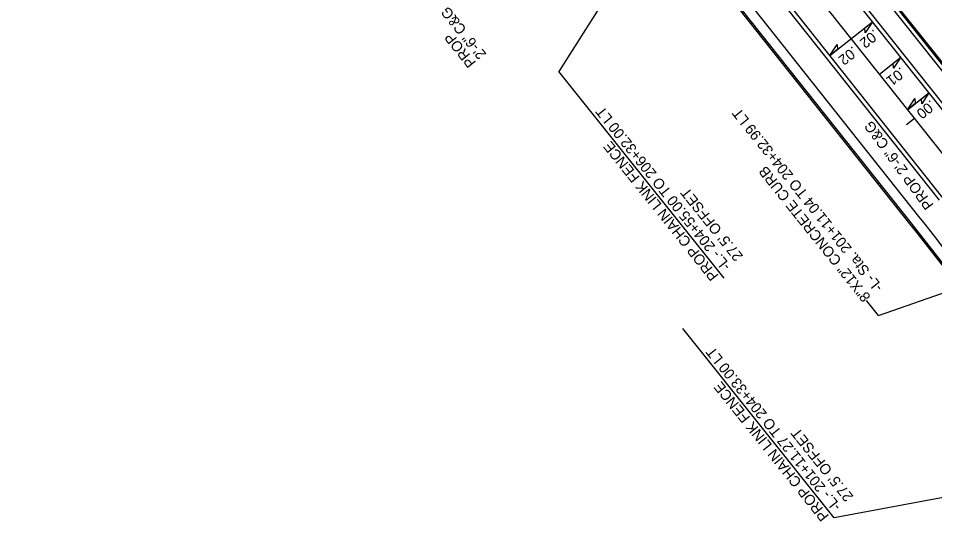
# Model space of a CAD drawing. Extents: x 472216 to 481979, y 489069 to 507339.
# Drawn here: x 473657.6 to 474095.5, y 505498 to 505738.4 of the extents above; entities that cross this region are included whole.
import ezdxf

# ---------------------------------------------------------------- set-up
doc = ezdxf.new("R2010")
doc.units = 0
for name, color, linetype in [('Prop Drainage Structure Drop Inlet Grate 2 Narrow Slots and Sag Grates 840 24 CELL', 7, 'Continuous'), ('Prop Drainage Structure Drop Inlet Grate 2 Wide Slots and Sag Grates 840 22 Label', 7, 'Continuous'), ('Prop Drainage Structure Pipe CSP 15in', 7, 'Continuous'), ('Prop Drainage Structure Pipe RCP 24in Class III Label', 7, 'Continuous'), ('Prop Erosion Rip Rap Single Stone CELL', 7, 'Continuous'), ('Prop Grid Mask', 7, 'Continuous'), ('Prop NEU Channel Block Detail CELL', 7, 'Continuous'), ('Sheet Block Revision CELL', 7, 'Continuous'), ('Sheet North Arrow Point CELL', 7, 'Continuous'), ('Sheet PE Seal Cell', 7, 'Continuous')]:
    doc.layers.add(name, color=color, linetype=linetype)

msp = doc.modelspace()

# ---------------------------------------------------------------- linework, layer by layer
at = {"layer": 'Prop Drainage Structure Drop Inlet Grate 2 Narrow Slots and Sag Grates 840 24 CELL'}
for points in [[(474065.78, 505736.82), (474062.33, 505731.52), (474062.16, 505733.94)], [(474045.42, 505720.65), (474048.88, 505725.95), (474049.04, 505723.53)], [(474079.26, 505719.85), (474075.8, 505714.55), (474075.64, 505716.97)], [(474092.73, 505702.88), (474089.28, 505697.58), (474089.11, 505700)], [(474082.55, 505694.8), (474086.01, 505700.09), (474086.18, 505697.67)]]:
    msp.add_lwpolyline(points, close=True, dxfattribs=at)
at = {"layer": 'Prop Drainage Structure Drop Inlet Grate 2 Wide Slots and Sag Grates 840 22 Label'}
for p, q in [((474045.42, 505720.65), (474065.78, 505736.82)), ((474069.08, 505711.77), (474079.26, 505719.85)), ((474082.55, 505694.8), (474092.73, 505702.88))]:
    msp.add_line(p, q, dxfattribs=at)
at = {"layer": 'Prop Drainage Structure Pipe RCP 24in Class III Label'}
for p, q in [((474099.32, 505652.77), (473992.39, 505787.44)), ((474083.66, 505640.33), (473976.73, 505775)), ((474130.65, 505677.64), (474058.03, 505769.1)), ((474119.68, 505668.94), (474046.96, 505760.53))]:
    msp.add_line(p, q, dxfattribs=at)
msp.add_arc((472613.66, 504473.19), 1877, 33.91923, 38.44881, dxfattribs=at)
at = {"layer": 'Prop Erosion Rip Rap Single Stone CELL'}
for p, q in [((474087.96, 505643.75), (473981.65, 505777.65)), ((474128.69, 505676.09), (474056, 505767.65))]:
    msp.add_line(p, q, dxfattribs=at)
msp.add_arc((472613.66, 504473.19), 1882.5, 33.92622, 38.44881, dxfattribs=at)
at = {"layer": 'Prop Grid Mask'}
for p, q in [((474097.75, 505651.53), (473990.83, 505786.2)), ((474121.25, 505670.18), (474048.54, 505761.76))]:
    msp.add_line(p, q, dxfattribs=at)
at = {"layer": 'Prop NEU Channel Block Detail CELL'}
for p, q in [((474084.18, 505640.75), (473977.88, 505774.64)), ((474130.12, 505677.23), (474057.5, 505768.7))]:
    msp.add_line(p, q, dxfattribs=at)
msp.add_arc((472613.66, 504473.19), 1877.67, 33.91925, 38.44881, dxfattribs=at)
at = {"layer": 'Sheet Block Revision CELL'}
for p, q in [((473967.97, 505794.88), (473915.82, 505713.06)), ((473994.82, 505614.36), (473915.82, 505713.06)), ((474068.65, 505596.48), (474107.85, 505610.3)), ((474068.65, 505596.48), (474062.89, 505603.68)), ((474047.42, 505499.93), (473975.07, 505590.34)), ((474175.68, 505523.86), (474047.42, 505499.93))]:
    msp.add_line(p, q, dxfattribs=at)
at = {"layer": 'Sheet North Arrow Point CELL'}
msp.add_line((474109.5, 505660.85), (473657.57, 506230.05), dxfattribs=at)
at = {"layer": 'Sheet PE Seal Cell'}
msp.add_line((474085.89, 505690.59), (474081.98, 505687.48), dxfattribs=at)

# ---------------------------------------------------------------- texts
at = {"layer": 'Prop Drainage Structure Drop Inlet Grate 2 Narrow Slots and Sag Grates 840 24 CELL'}
for s, p in [('.02', (474066.49, 505733.42)), ('.02', (474056.33, 505725.33)), ('.01', (474079.19, 505715.4)), ('.00', (474093.58, 505699.66))]:
    msp.add_text(s, height=5, rotation=218.4488, dxfattribs=at).set_placement(p)
at = {"layer": 'Prop Drainage Structure Pipe CSP 15in'}
for s, rotation, p in [('2\'-6" C&G', 128.6712, (473881.49, 505721.32)), ('PROP ', 128.6712, (473876.54, 505717.36)), ('-L.- 204+55.00 TO 206+32.00 LT', 128.6712, (473998.3, 505620.24)), ('-L- Sta. 201+11.04 TO 204+32.99 LT', 128.6712, (474071.01, 505610.17)), ('PROP 2\'-6" C&G', 126.3, (474095.23, 505649.32)), ('PROP CHAIN LINK FENCE', 128.6712, (473992.44, 505615.55)), ('8"X12" CONCRETE CURB', 128.6712, (474065.15, 505605.48)), ("27.5' OFFSET", 128.6712, (474004.15, 505624.92)), ('-L.- 201+11.27 TO 204+33.00 LT', 128.6712, (474051.03, 505505.43)), ('PROP CHAIN LINK FENCE', 128.6712, (474045.18, 505500.74)), ("27.5' OFFSET", 128.6712, (474056.89, 505510.11))]:
    msp.add_text(s, height=5, rotation=rotation, dxfattribs=at).set_placement(p)

doc.saveas('drawing.dxf')
